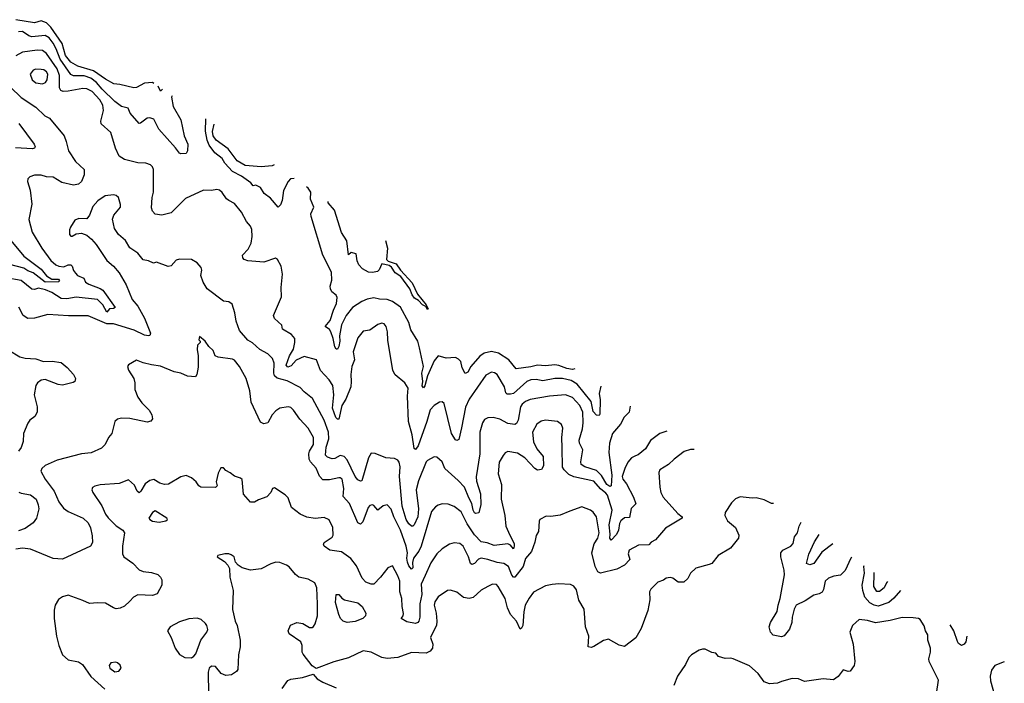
# Model space of a CAD drawing. Extents: x 1173029 to 1307123, y 522559 to 678521.
# Tile 414 of 623: x 1286755 to 1294095, y 585592 to 590543. Entities that reach past the tile are written whole.
import ezdxf

# ---------------------------------------------------------------- set-up
doc = ezdxf.new("R2010")
doc.units = 0

msp = doc.modelspace()

# ---------------------------------------------------------------- linework, layer by layer
at = {"layer": '0CON10XD'}
for points in [[(1287754.8, 590067.6), (1287745, 590072.9), (1287685, 590069.2), (1287625, 590037.8), (1287605, 590033.8), (1287501.9, 590058.1), (1287457.5, 590065), (1287395, 590098.8), (1287305, 590160.5), (1287187.8, 590195), (1287135, 590225.6), (1287095.8, 590275), (1287070.9, 590365), (1286987, 590487), (1286955, 590519.4), (1286915.3, 590534.7), (1286865, 590520), (1286725, 590542.6)], [(1287891.4, 589975), (1287885.3, 589965), (1287898.6, 589895), (1287956.8, 589795), (1287981.5, 589675), (1288007.3, 589615), (1288005.4, 589564.6), (1287995, 589543.3), (1287955, 589540.8), (1287945, 589545.7), (1287916.6, 589586.6), (1287792.5, 589725), (1287755, 589801.2), (1287725, 589811.2), (1287705, 589808.8), (1287655, 589770.8), (1287645, 589769.2), (1287578.6, 589845), (1287562.6, 589882.6), (1287515, 589896.2), (1287465, 589931.1), (1287369.4, 590025), (1287328.5, 590075), (1287285, 590106.6), (1287235, 590123.1), (1287155, 590123.5), (1287135, 590133.4), (1287056.9, 590246.9), (1287027.9, 590325), (1287005, 590368.4), (1286975, 590407.2), (1286944.7, 590425.3), (1286845, 590415.3), (1286822.8, 590422.8), (1286775, 590453.5), (1286745, 590451.2)], [(1291086.3, 587808.2), (1291075.4, 587755), (1291083.6, 587706.4), (1291080, 587600), (1291075, 587590.8), (1291055, 587591.5), (1291030.7, 587620.7), (1291014.8, 587695), (1290910.5, 587825), (1290865, 587852.3), (1290802.7, 587867.3), (1290745, 587866.5), (1290655, 587849.2), (1290605, 587858.9), (1290565, 587856.8), (1290535, 587843.9), (1290435, 587755.3), (1290415, 587748.8), (1290389.8, 587749.8), (1290378.5, 587758.5), (1290368.2, 587805), (1290315.3, 587895.3), (1290295, 587908.1), (1290272.7, 587912.7), (1290229.1, 587890.9), (1290105, 587711.9), (1290077.2, 587652.8), (1290048.6, 587498.6), (1290028.2, 587411.8), (1290015, 587403.2), (1290005, 587408.9), (1289974.7, 587455.3), (1289919.4, 587679.4), (1289905, 587693.3), (1289885, 587690), (1289845, 587665.8), (1289815, 587632), (1289791.2, 587545), (1289725, 587364), (1289705, 587335.8), (1289695, 587343.8), (1289681.9, 587445), (1289653.5, 587545), (1289645.4, 587735), (1289651.1, 587795), (1289625, 587833.8), (1289555, 587893.3), (1289536.2, 587925), (1289498.8, 588151.2), (1289497.5, 588215), (1289487.5, 588255), (1289473, 588273), (1289455, 588279.2), (1289425, 588268.6), (1289365, 588225.8), (1289315, 588218.8), (1289275, 588168.8), (1289241.1, 588065), (1289250.5, 588005), (1289230.8, 587955), (1289223.3, 587895), (1289227.1, 587845), (1289222.8, 587805), (1289185, 587711.8), (1289157.6, 587665), (1289135, 587563.3), (1289125, 587564), (1289112.5, 587575), (1289087.2, 587645), (1289096.7, 587745), (1289088.4, 587815), (1289062.5, 587855), (1288997.1, 587925), (1288968, 588005), (1288875, 588030.5), (1288817.1, 588002.9), (1288779.6, 587960.4), (1288755, 587950.9), (1288741.8, 587965), (1288766.7, 588035), (1288795.9, 588085), (1288806.2, 588135), (1288805.6, 588165), (1288780, 588195), (1288714.2, 588235), (1288708, 588265), (1288655, 588312.5), (1288646.7, 588335), (1288705.5, 588475), (1288704.3, 588544.3), (1288714.2, 588645), (1288703.8, 588705), (1288677.5, 588755), (1288663, 588763), (1288575, 588733.5), (1288455.5, 588744.5), (1288428, 588755), (1288418.1, 588765), (1288416.9, 588785), (1288458.3, 588831.7), (1288480, 588875), (1288488.2, 588925), (1288485, 588977.5), (1288475, 589002.5), (1288445, 589038), (1288407.6, 589107.6), (1288355, 589171.1), (1288313.8, 589195), (1288296.8, 589206.8), (1288265, 589254), (1288245, 589271.4), (1288225, 589275.6), (1288185, 589268.1), (1288125, 589271.4), (1287991.1, 589208.9), (1287885, 589101.9), (1287813.9, 589083.9), (1287765, 589091.2), (1287744.2, 589115), (1287738.1, 589138.1), (1287741.8, 589215), (1287752.2, 589255), (1287751.4, 589425), (1287745.8, 589445), (1287729.7, 589459.7), (1287695, 589472.5), (1287635, 589475.7), (1287535, 589500), (1287495.6, 589525), (1287468.1, 589585), (1287435, 589700), (1287361.4, 589765), (1287360.5, 589785), (1287379.4, 589865), (1287375.3, 589905), (1287352.8, 589945), (1287295, 590007.1), (1287255, 590026.4), (1287225, 590028.1), (1287115, 590008.2), (1287078.1, 590008.1), (1287061.4, 590015), (1287052.7, 590035), (1287050.4, 590125), (1287033.8, 590175), (1286955, 590290.9), (1286925, 590313.2), (1286886, 590316), (1286775, 590299.4), (1286726.2, 590273.8)], [(1286925, 590064.1), (1286946.6, 590073.4), (1286959.6, 590095), (1286964.7, 590135), (1286955, 590154.5), (1286935, 590168), (1286915, 590172), (1286875, 590173.8), (1286855, 590165.5), (1286832.2, 590135), (1286846.7, 590095), (1286875, 590072.1), (1286925, 590064.1)], [(1286685, 590039.2), (1286765, 589960.9), (1286875, 589891.1), (1286941.4, 589825), (1286977.1, 589807.1), (1287085.7, 589675), (1287101.9, 589635), (1287118.1, 589565), (1287171.4, 589485), (1287235.7, 589425), (1287236.5, 589385), (1287216.7, 589335), (1287193.8, 589315), (1287155, 589308.2), (1287067.9, 589327.9), (1287005, 589368.1), (1286955, 589371.4), (1286915, 589382.9), (1286865, 589382.5), (1286829.7, 589370.3), (1286816.2, 589355), (1286812, 589335), (1286831.7, 589271.7), (1286845.6, 589165.6), (1286823, 589053), (1286847.6, 588957.6), (1286919.1, 588839.1), (1286986.6, 588746.6), (1287024.2, 588715), (1287047.5, 588705), (1287085, 588699.5), (1287115, 588713.1), (1287135, 588713.3), (1287145.2, 588705.2), (1287155, 588672.2), (1287170.7, 588650.7), (1287186.5, 588635), (1287233.5, 588615), (1287245.9, 588585.9), (1287269, 588569), (1287355, 588538.5), (1287374.4, 588525), (1287465.9, 588395), (1287455, 588387.5), (1287423.8, 588386.2), (1287405, 588360), (1287375.4, 588415.4), (1287335, 588456.4), (1287176.2, 588473.8), (1287105, 588459.3), (1287065, 588462.7), (1286995, 588508.5), (1286946.7, 588526.7), (1286895, 588540.9), (1286865, 588529.1), (1286845, 588532.3), (1286765, 588596.8), (1286655, 588615.9)], [(1287819.8, 590023.6), (1287805, 590010), (1287786, 590046.5)], [(1286747.6, 589767.6), (1286862.9, 589615), (1286869.2, 589595), (1286865, 589583.8), (1286851.2, 589578.8), (1286724.5, 589585.5)], [(1288800.3, 589358.6), (1288774.7, 589355.3), (1288756.7, 589335), (1288722.7, 589267.3), (1288712.5, 589195), (1288698.3, 589161.7), (1288682.5, 589145), (1288625, 589211.1), (1288578.1, 589245), (1288551.1, 589291.1), (1288515, 589308.6), (1288495, 589302.5), (1288478, 589325), (1288408.6, 589375), (1288341.3, 589411.3), (1288283, 589473), (1288265, 589507.5), (1288210.6, 589550.6), (1288167.4, 589607.4), (1288152.9, 589642.9), (1288139.9, 589709.9), (1288143.4, 589804.1)], [(1288651.8, 589459.3), (1288638.1, 589451.9), (1288555, 589444.5), (1288435, 589454.2), (1288375, 589488.5), (1288308.9, 589578.9), (1288219.2, 589645), (1288196.3, 589675), (1288191.1, 589708.9), (1288204.7, 589762.5)], [(1291306.9, 587658.6), (1291298.6, 587615), (1291261.3, 587578.7), (1291234.6, 587525), (1291174.7, 587455), (1291151.9, 587385), (1291146.7, 587315), (1291168.3, 587145), (1291164.6, 587065.4), (1291155, 587061.6), (1291132.9, 587075), (1291093.4, 587143.4), (1291055, 587179.4), (1290968, 587208), (1290940.6, 587225), (1290938.5, 587245), (1290953.1, 587335), (1290928.7, 587385), (1290925.3, 587405), (1290949.7, 587490.3), (1290954.8, 587534.8), (1290951.9, 587615), (1290930.5, 587665), (1290875.8, 587725), (1290824.5, 587744.5), (1290705, 587735.3), (1290560.6, 587709.4), (1290525, 587694.6), (1290501.2, 587675), (1290488.7, 587655), (1290471.8, 587555), (1290458.3, 587531.7), (1290445, 587523.6), (1290395, 587529.3), (1290335, 587562.5), (1290285, 587575.6), (1290245, 587571.9), (1290220.6, 587559.4), (1290204.6, 587535.4), (1290185.5, 587465), (1290186.1, 587305), (1290157.2, 587132.8), (1290160.8, 587100.8), (1290190, 587005), (1290192.9, 586927.1), (1290176.8, 586863.2), (1290155, 586858.6), (1290145, 586864.3), (1290135.5, 586885), (1290126.6, 586935), (1290102.1, 586975), (1290070.5, 587055), (1290024.1, 587105), (1289923.3, 587195), (1289904.4, 587244.4), (1289865, 587280), (1289845, 587281.2), (1289795, 587255.5), (1289785, 587244.4), (1289727.8, 587102.2), (1289711.1, 587035), (1289727.9, 586895), (1289722.2, 586835), (1289695, 586775.7), (1289685, 586764.5), (1289675, 586764.5), (1289655, 586783.1), (1289636.7, 586815), (1289606, 586915), (1289587, 587135), (1289591.8, 587208.2), (1289585, 587242), (1289575, 587256), (1289550.3, 587270.3), (1289483.4, 587273.4), (1289405, 587306.2), (1289375, 587310), (1289354.5, 587275), (1289306.3, 587103.7), (1289295, 587099.2), (1289275, 587110.4), (1289256.4, 587135), (1289195, 587260), (1289175, 587283.5), (1289145, 587290.9), (1289105, 587270.2), (1289085, 587268), (1289050.1, 587280.1), (1289034, 587294), (1289039.1, 587355), (1289059.8, 587415), (1289056.5, 587465), (1289025, 587554.3), (1288937.9, 587717.9), (1288875, 587765.6), (1288845, 587798.9), (1288749.2, 587849.2), (1288675, 587869.6), (1288655.5, 587885.5), (1288649.8, 587905), (1288651.4, 587981.4), (1288639.6, 588015), (1288605, 588048.9), (1288545, 588081.8), (1288491.2, 588131.2), (1288455, 588153.3), (1288394.4, 588225), (1288368.5, 588295), (1288359.2, 588355), (1288339.7, 588419.7), (1288315, 588436.9), (1288275, 588442.9), (1288151.9, 588535), (1288123.8, 588583.8), (1288105.7, 588635), (1288112.5, 588675), (1288107.5, 588695), (1288077.7, 588727.7), (1288035, 588753.8), (1287945, 588757.1), (1287922.1, 588747.9), (1287883.5, 588706.5), (1287862.6, 588702.6), (1287775, 588734.2), (1287753, 588727), (1287715, 588744.4), (1287675, 588752), (1287635, 588800), (1287575, 588842), (1287543.8, 588895), (1287490.9, 588940.9), (1287461.2, 588985), (1287445.7, 589055), (1287457.5, 589085), (1287505.5, 589144.5), (1287506.9, 589165), (1287490.6, 589215), (1287475, 589230), (1287455, 589235.7), (1287392.4, 589227.6), (1287338, 589192), (1287299.8, 589150.2), (1287275.9, 589084.1), (1287255, 589056.7), (1287195, 589059.4), (1287165, 589046.2), (1287133.8, 588995), (1287126.2, 588975), (1287125, 588940), (1287135, 588927.5), (1287145, 588926.7), (1287175.9, 588944.1), (1287215, 588949.2), (1287255, 588934.2), (1287290.8, 588905), (1287325.7, 588865), (1287405, 588747.5), (1287455, 588703.8), (1287495.8, 588655), (1287549.2, 588565), (1287594.2, 588455), (1287634.6, 588404.6), (1287685.8, 588315.8), (1287729.5, 588205), (1287725, 588186.2), (1287715, 588183.3), (1287685, 588190.5), (1287607.4, 588227.4), (1287455, 588273.8), (1287403.9, 588273.9), (1287265, 588334.4), (1287117.6, 588332.4), (1286964.6, 588344.6), (1286865, 588315.5), (1286815, 588313.5), (1286781.1, 588335), (1286748.3, 588398.3)], [(1290893.5, 587939), (1290892.6, 587937.4), (1290875.8, 587934.2), (1290835, 587941.7), (1290775, 587962.9), (1290745, 587967), (1290675, 587960.4), (1290615, 587964.5), (1290565.9, 587954.1), (1290455, 587938.9), (1290400.4, 588005), (1290325, 588056.2), (1290273.1, 588066.9), (1290217.8, 588055), (1290185, 588032.6), (1290118.4, 587955), (1290095, 587913.5), (1290075, 587904.2), (1290053, 587945), (1290043.2, 587993.2), (1290025, 588011.4), (1290005, 588021.9), (1289935, 588018.9), (1289875, 588035.8), (1289845, 587998.9), (1289795.8, 587885), (1289775, 587810.6), (1289765, 587797.1), (1289755, 587812.5), (1289761.2, 587845), (1289753.9, 587905), (1289764.2, 587955), (1289734.6, 588094.6), (1289722.5, 588145), (1289670.2, 588230.2), (1289655, 588284.5), (1289595, 588397.1), (1289535, 588441.5), (1289495, 588454.6), (1289437.4, 588457.4), (1289395, 588468.5), (1289345, 588458.8), (1289305, 588440.5), (1289235, 588395.6), (1289188.9, 588335), (1289153, 588267), (1289138.9, 588185), (1289141.6, 588145), (1289133.8, 588105), (1289125, 588085.8), (1289115, 588085.7), (1289105, 588102.9), (1289092.6, 588165), (1289074.7, 588215), (1289065, 588230.4), (1289032.9, 588255), (1289070.3, 588299.7), (1289093.8, 588376.2), (1289116.8, 588425), (1289120.4, 588470.4), (1289115, 588487.5), (1289082.2, 588512.2), (1289071.2, 588535), (1289070, 588555), (1289081.2, 588598.8), (1289080.3, 588660.3), (1289015, 588786), (1288928.6, 589075), (1288925.8, 589095), (1288947.5, 589145), (1288923.1, 589205), (1288925.6, 589255), (1288905.4, 589285.4), (1288892.3, 589296.2)], [(1289482.5, 588895.9), (1289497.4, 588837.4), (1289490, 588755), (1289502.4, 588742.4), (1289561.8, 588721.8), (1289593.3, 588675), (1289679.6, 588579.6), (1289720.8, 588495), (1289785, 588416), (1289800, 588385), (1289795, 588381.2), (1289782.3, 588402.3), (1289758.8, 588415), (1289728.9, 588448.9), (1289699.2, 588465), (1289681.3, 588491.3), (1289662.5, 588535), (1289596.9, 588626.9), (1289554.2, 588654.2), (1289525.6, 588695.6), (1289509.1, 588709.1), (1289455, 588722.5), (1289435, 588677.5), (1289422.5, 588665), (1289385, 588656.7), (1289355, 588660), (1289310, 588685), (1289283.8, 588715), (1289271.2, 588745), (1289262.5, 588795), (1289225, 588806.2), (1289205, 588787.5), (1289192.5, 588892.5), (1289154.1, 588955), (1289101.2, 589121.2), (1289055, 589175.8), (1289054.8, 589186)], [(1286663.9, 588926.1), (1286785, 588777.6), (1286915, 588681.4), (1286955, 588631.9), (1286995, 588606.5), (1287045, 588606), (1287052.5, 588595), (1287045, 588586.7), (1286945, 588585.5), (1286855, 588655.2), (1286815, 588669.8), (1286785, 588689.2), (1286470.9, 588770.9)], [(1291579.7, 587473.6), (1291528, 587455), (1291456.8, 587403.2), (1291419.4, 587340.6), (1291365, 587295.6), (1291345, 587289.2), (1291315.4, 587274.6), (1291288.3, 587241.7), (1291265.4, 587195), (1291247.1, 587135), (1291252.1, 587115), (1291279.3, 587079.3), (1291330.9, 586980.9), (1291347.5, 586932.5), (1291313.3, 586896.7), (1291300.6, 586829.4), (1291265, 586827.9), (1291235.2, 586804.8), (1291226.5, 586785), (1291219.3, 586735), (1291205, 586701.8), (1291165, 586660), (1291155.5, 586675), (1291157.9, 586705), (1291150, 586775), (1291171.7, 586885), (1291136.5, 586995), (1291125, 587011.3), (1291083.8, 587043.8), (1291035, 587100.7), (1290885, 587132.1), (1290849.5, 587149.5), (1290812.9, 587185), (1290801.1, 587205), (1290799.7, 587349.7), (1290795.5, 587425), (1290804.4, 587495), (1290793.2, 587523.2), (1290764.5, 587544.5), (1290674.7, 587555.3), (1290643.3, 587546.7), (1290609.4, 587525), (1290578.5, 587465), (1290584.7, 587394.7), (1290610.7, 587340.7), (1290656.7, 587285), (1290660, 587215), (1290645, 587188.6), (1290615, 587183.3), (1290595, 587194.4), (1290519.6, 587275), (1290465, 587309.6), (1290395, 587320.5), (1290375, 587310.6), (1290358, 587292), (1290328.9, 587241.1), (1290322.7, 587155), (1290346.5, 587075), (1290345.5, 586965), (1290372.1, 586845), (1290380, 586765), (1290408.3, 586698.3), (1290440.3, 586635), (1290441.8, 586615), (1290435, 586595.8), (1290413.1, 586623.1), (1290392.9, 586632.9), (1290291.3, 586621.3), (1290240.5, 586640.5), (1290195, 586647.3), (1290145, 586699.4), (1290091, 586781), (1290045, 586870.5), (1289995, 586911.4), (1289948.9, 586928.9), (1289905, 586930.8), (1289875, 586922.5), (1289855, 586910), (1289825.5, 586874.5), (1289749, 586615), (1289730.6, 586579.4), (1289689.7, 586525), (1289683.8, 586493.8), (1289686, 586454), (1289675, 586444.2), (1289655, 586468), (1289645, 586496.2), (1289639.8, 586525), (1289645.6, 586565), (1289635.9, 586615), (1289593.5, 586735), (1289543.4, 586835), (1289525, 586892.5), (1289495, 586924.2), (1289465, 586917.5), (1289425, 586883.8), (1289395, 586920), (1289385, 586924.5), (1289365, 586919.5), (1289352.3, 586905), (1289311.9, 586798.1), (1289295, 586780), (1289275, 586788.6), (1289213, 586933), (1289165.5, 586985), (1289170.7, 587045), (1289159.2, 587115), (1289145, 587126), (1289135, 587126), (1289065, 587109.6), (1289015, 587110.5), (1288988.8, 587138.8), (1288965, 587198.5), (1288921.7, 587245), (1288913.5, 587265), (1288911.5, 587305), (1288916.2, 587325), (1288944.7, 587375), (1288945, 587426.2), (1288905.5, 587495), (1288843.1, 587563.1), (1288795, 587630.8), (1288775, 587648.8), (1288755.9, 587655.9), (1288695, 587645.7), (1288665, 587625.8), (1288637.1, 587595), (1288604.5, 587535.5), (1288575, 587527.5), (1288549.4, 587539.4), (1288479.7, 587689.7), (1288471.1, 587775), (1288442.1, 587865), (1288392.5, 587955), (1288355, 588004), (1288341.2, 588011.2), (1288235, 588024.3), (1288212.5, 588035), (1288197.5, 588075), (1288164.1, 588104.1), (1288137.5, 588145), (1288095, 588180), (1288090, 588155), (1288100, 588145), (1288100, 588135), (1288080, 588115), (1288077.3, 588082.7), (1288084.4, 588035), (1288085, 587950), (1288074.2, 587895), (1288065, 587878), (1288005, 587882.9), (1287955.7, 587905.7), (1287907.5, 587915), (1287805, 587958.5), (1287738.6, 587968.6), (1287675, 587982.9), (1287625, 588003.8), (1287565, 587967.5), (1287557.5, 587955), (1287565, 587927.5), (1287605.8, 587865), (1287612.7, 587832.7), (1287612.5, 587785), (1287635, 587726.7), (1287665.7, 587685), (1287719.9, 587629.9), (1287739.4, 587595), (1287746, 587565), (1287732.7, 587547.3), (1287705, 587541.4), (1287575, 587568.5), (1287515, 587571.4), (1287485, 587562), (1287464.2, 587545), (1287440.8, 587455), (1287417.1, 587425), (1287393.1, 587375), (1287365, 587346.9), (1287287.7, 587312.3), (1287216.3, 587303.7), (1287035, 587256.8), (1286945, 587218.2), (1286918.9, 587195), (1286911.8, 587175), (1286944.1, 587114.1), (1287011.2, 587025), (1287047.5, 586945), (1287080.2, 586900.2), (1287115, 586873.5), (1287227.5, 586825), (1287265, 586788.6), (1287281.9, 586751.9), (1287296.3, 586693.7), (1287297.4, 586642.6), (1287283.3, 586616.7), (1287075, 586519.2), (1287005, 586524.6), (1286835, 586593.3), (1286775, 586600), (1286725, 586593.3)], [(1286675, 588077.7), (1286755, 588027.5), (1286795, 588017.5), (1286875, 588012.5), (1286932.2, 587992.2), (1286996.4, 587996.4), (1287064.5, 587984.5), (1287108.7, 587948.7), (1287157.1, 587897.1), (1287171.4, 587865), (1287166, 587845), (1287154.5, 587835.5), (1287075, 587817.3), (1287042.1, 587822.1), (1286945, 587859.1), (1286915, 587853.8), (1286886.9, 587835), (1286874.5, 587815), (1286863.1, 587745), (1286885.3, 587655.3), (1286885.4, 587614.6), (1286867.9, 587582.1), (1286830.8, 587555), (1286815, 587533.3), (1286782.5, 587455), (1286780, 587395), (1286765, 587352.5), (1286745, 587323.3)], [(1291782.2, 587336.3), (1291755, 587335.6), (1291709.3, 587320.7), (1291635, 587265.6), (1291592.9, 587225), (1291526.2, 587183.8), (1291518.5, 587165), (1291527.9, 587055), (1291535.4, 587015), (1291551.1, 586981.1), (1291660.2, 586860.2), (1291693.3, 586835), (1291693.3, 586825), (1291569.6, 586750.4), (1291495, 586662.5), (1291463.8, 586645), (1291445, 586626), (1291367.6, 586622.4), (1291298.8, 586585), (1291292.3, 586557.7), (1291303.5, 586515), (1291265, 586473.9), (1291207.2, 586442.8), (1291085, 586414.3), (1291065, 586423.1), (1291044.7, 586465), (1291020, 586565), (1291036.7, 586633.3), (1291065, 586676.2), (1291074.6, 586715), (1291056, 586835), (1291029.7, 586869.7), (1291010, 586885), (1290945, 586909.2), (1290855, 586876.7), (1290785, 586845.8), (1290715, 586835.8), (1290680.7, 586839.3), (1290633.3, 586815), (1290627, 586803), (1290623.3, 586725), (1290604.2, 586695.8), (1290594.2, 586645), (1290569.2, 586575), (1290526.6, 586523.4), (1290507.1, 586465), (1290445, 586384.4), (1290435, 586384.3), (1290425, 586399.2), (1290398.4, 586465), (1290365, 586487.3), (1290315, 586493), (1290245, 586517.3), (1290195, 586527.1), (1290175, 586519.1), (1290145, 586487.1), (1290125, 586478.1), (1290115, 586486), (1290101.8, 586535), (1290060.6, 586615), (1290035, 586634.3), (1289995, 586639.4), (1289959.5, 586630.5), (1289904.7, 586595.3), (1289865, 586557.1), (1289819.5, 586490.5), (1289777.7, 586397.7), (1289747.6, 586332.4), (1289752, 586255), (1289738.4, 586185), (1289737.6, 586085), (1289729.3, 586055), (1289723.5, 586045), (1289705, 586038.9), (1289642, 586052), (1289600, 586075), (1289613.9, 586096.1), (1289616.6, 586113.4), (1289606.5, 586165), (1289603.8, 586225), (1289589.8, 586275), (1289588.3, 586355), (1289574.4, 586394.4), (1289535, 586470), (1289500, 586455), (1289445, 586384), (1289395, 586333.3), (1289375, 586331.2), (1289335, 586346.7), (1289306.8, 586376.8), (1289265, 586470), (1289223.1, 586523.1), (1289155, 586573.3), (1289066.1, 586586.1), (1289025.7, 586615), (1289020, 586625), (1289025, 586642), (1289085, 586682.5), (1289092.7, 586697.3), (1289089.2, 586755), (1289063, 586813), (1289025, 586828.8), (1288957.3, 586822.7), (1288895, 586832.2), (1288845, 586854.3), (1288781.2, 586905), (1288756.4, 586976.4), (1288735, 586997.5), (1288655, 587050), (1288640, 587045), (1288628, 587015), (1288597, 586983), (1288535, 586962), (1288505, 586943.8), (1288475, 586944), (1288423.3, 587003.3), (1288412.3, 587112.3), (1288401.7, 587121.7), (1288355, 587136.7), (1288323.6, 587163.6), (1288290.7, 587180.7), (1288275, 587200), (1288255, 587200), (1288235, 587160), (1288218.6, 587095), (1288225.8, 587065), (1288215, 587052.5), (1288105, 587056.2), (1288090, 587065), (1288070, 587095), (1288036.2, 587125), (1287995, 587142.5), (1287955, 587132), (1287865, 587079.2), (1287835, 587075.4), (1287800, 587085), (1287755, 587112), (1287725, 587106), (1287689.7, 587080.3), (1287658.8, 587025), (1287645, 587013.8), (1287631.2, 587025), (1287610.3, 587070.3), (1287565, 587110), (1287497.4, 587082.6), (1287355, 587072.9), (1287316.1, 587063.9), (1287297.5, 587052.5), (1287293.8, 587035), (1287299.2, 587015), (1287366.9, 586916.9), (1287395, 586854), (1287415, 586826), (1287475, 586766), (1287523.9, 586733.9), (1287535.9, 586715.9), (1287520, 586615), (1287520.8, 586559.2), (1287531.4, 586535), (1287598.9, 586488.9), (1287645, 586439.5), (1287675, 586426.2), (1287737.9, 586417.9), (1287783.9, 586403.9), (1287805.4, 586385.4), (1287813.5, 586365), (1287814.4, 586325), (1287780.8, 586259.2), (1287745, 586247.7), (1287635, 586253.5), (1287602.5, 586235), (1287575, 586205.8), (1287535, 586169.2), (1287505, 586154), (1287475, 586148.8), (1287454.3, 586154.3), (1287395, 586190.8), (1287335, 586192.9), (1287275, 586186.9), (1287225, 586211.4), (1287115, 586250.8), (1287073.2, 586236.8), (1287045, 586218.8), (1287020, 586175), (1287013, 586137), (1287012.9, 586075), (1287030, 585945), (1287045.5, 585875), (1287073.6, 585805), (1287115, 585766.5), (1287193, 585753), (1287222.6, 585732.6), (1287284.3, 585644.3), (1287389.7, 585549.7)], [(1286749.4, 587019.4), (1286765, 587010.6), (1286835, 586999.5), (1286876.7, 586965), (1286893.5, 586925), (1286897.3, 586895), (1286880, 586825), (1286855, 586789.2), (1286795, 586747.5), (1286745, 586730.4)], [(1292373.5, 586934.3), (1292360, 586935), (1292305, 586961.2), (1292245, 586976.7), (1292216.4, 586973.6), (1292125, 586982.5), (1292091.7, 586968.3), (1292061.7, 586938.3), (1292013.9, 586866.1), (1292012, 586845), (1292032, 586805), (1292092, 586755), (1292116.7, 586696.7), (1292114.2, 586675.8), (1292055, 586600), (1291963.2, 586546.8), (1291915, 586486.7), (1291895, 586480), (1291795, 586451.2), (1291756, 586414), (1291736.7, 586375), (1291705, 586346.7), (1291665, 586346), (1291625, 586376.2), (1291605, 586380.8), (1291575, 586375.8), (1291555, 586362), (1291512.5, 586347.5), (1291461.2, 586295), (1291450, 586275), (1291452.5, 586215), (1291438.1, 586135), (1291388.3, 586001.7), (1291347.7, 585932.3), (1291265, 585868.1), (1291225, 585876.4), (1291145, 585921.4), (1291108.3, 585911.7), (1291035, 585866.7), (1291015, 585860), (1290994.1, 585864.1), (1290996.7, 585945), (1290972.5, 586015), (1290962.2, 586145), (1290922.4, 586212.4), (1290905, 586288.8), (1290885, 586316.2), (1290861.2, 586328.8), (1290774.1, 586334.1), (1290725, 586330.8), (1290675, 586318.6), (1290585, 586272.5), (1290552.1, 586227.9), (1290523.8, 586175), (1290512.5, 586125), (1290505.4, 586024.6), (1290495, 586003.3), (1290485, 585996.7), (1290458.2, 586055), (1290413.3, 586105), (1290390.4, 586155), (1290375, 586224), (1290322.9, 586315), (1290309.1, 586329.1), (1290279.1, 586330.9), (1290244.5, 586315.5), (1290195, 586287.5), (1290135, 586231.9), (1290105, 586224.3), (1290062.4, 586232.4), (1290015, 586273.3), (1289967.7, 586287.7), (1289945, 586285.8), (1289875, 586236.9), (1289849.8, 586200.2), (1289845.5, 586175), (1289860.4, 586115), (1289865.3, 586055), (1289861.1, 586025), (1289843.4, 585986.6), (1289816.7, 585935), (1289835.8, 585885), (1289831.2, 585855), (1289815, 585833.3), (1289785, 585816.7), (1289675, 585822.5), (1289575, 585784.4), (1289495, 585777.5), (1289455, 585785.8), (1289375.4, 585825.4), (1289315, 585834.4), (1289205, 585783.5), (1289097, 585753), (1288965, 585702.5), (1288935, 585723.3), (1288868.8, 585808.8), (1288861.2, 585825), (1288860, 585875), (1288850.8, 585900.8), (1288765, 585961.2), (1288755.8, 585985), (1288774.5, 586025.5), (1288820, 586045), (1288865, 586038.6), (1288915, 586010), (1288935, 586008.8), (1288945, 586016.2), (1288956.7, 586035), (1288974.7, 586095.3), (1288976.1, 586186.1), (1288968.9, 586305), (1288955, 586342), (1288905, 586370.6), (1288835, 586385.5), (1288811.1, 586405), (1288765, 586460.6), (1288744.6, 586474.6), (1288695, 586493.8), (1288665, 586495.5), (1288626.9, 586483.1), (1288555, 586446.7), (1288475, 586435.7), (1288414.2, 586454.2), (1288382.5, 586475), (1288363.3, 586495), (1288353.3, 586535), (1288331.7, 586551.7), (1288315, 586558), (1288285, 586558), (1288232.5, 586545), (1288227.5, 586535), (1288281.7, 586501.7), (1288307.5, 586475), (1288319.3, 586449.3), (1288322, 586385), (1288347.1, 586285), (1288342.3, 586142.3), (1288361.2, 586055), (1288376, 586025), (1288399.4, 585915), (1288399.4, 585865), (1288386.9, 585805), (1288381.4, 585695), (1288370.3, 585679.7), (1288333.6, 585656.4), (1288290.7, 585650.7), (1288256, 585665), (1288215, 585718.1), (1288185, 585720.6), (1288167.1, 585705), (1288160, 585675), (1288161.4, 585515)], [(1287795, 586794.4), (1287845, 586803.8), (1287857.5, 586815), (1287852.5, 586825), (1287765, 586878.8), (1287745, 586866.2), (1287718, 586825), (1287723.8, 586813.8), (1287745, 586802.5), (1287795, 586794.4)], [(1292958, 586534.4), (1292950.8, 586525), (1292909.2, 586435), (1292895, 586418.8), (1292875, 586400), (1292825, 586391.2), (1292785, 586376.7), (1292760.6, 586355), (1292747.1, 586292.9), (1292737, 586273), (1292715, 586259.2), (1292675, 586250), (1292611.5, 586208.5), (1292543.8, 586175), (1292528.2, 586145), (1292513.5, 586085), (1292510.9, 586045), (1292494.5, 585995.5), (1292452.9, 585947.1), (1292435, 585939.4), (1292371.7, 585951.7), (1292353.3, 585973.3), (1292342.9, 586015), (1292351.9, 586045), (1292401.7, 586128.3), (1292408.9, 586175), (1292425.4, 586225), (1292457.3, 586402.7), (1292454.3, 586435.7), (1292428.1, 586535), (1292429.4, 586565), (1292445, 586586.7), (1292505, 586614.5), (1292520.8, 586635), (1292532.1, 586685), (1292552.9, 586715), (1292566.4, 586763.6), (1292580.1, 586793.5)], [(1292816, 586632), (1292735, 586570), (1292675, 586486.7), (1292645, 586477.3), (1292621.2, 586485), (1292638.8, 586555), (1292681.1, 586648.9), (1292714.5, 586701.8)], [(1293321.2, 586284.7), (1293272, 586228), (1293233.8, 586195), (1293155, 586169.2), (1293124.8, 586174.8), (1293091.6, 586191.6), (1293054.3, 586235), (1293040.2, 586285), (1293036.7, 586325), (1293053.1, 586415), (1293048.4, 586465), (1293049.8, 586471.3)], [(1293224.1, 586351.5), (1293217.3, 586342.7), (1293198.8, 586305), (1293165, 586276.2), (1293145, 586276.7), (1293122.9, 586315), (1293126.3, 586406.3), (1293125.3, 586419.4)], [(1289195, 586046.5), (1289167.2, 586057.2), (1289147.5, 586075), (1289133.1, 586105), (1289110, 586195), (1289115, 586256.2), (1289135, 586256.2), (1289157.3, 586227.3), (1289175.7, 586215.7), (1289275, 586192.9), (1289308, 586165), (1289335.8, 586115.8), (1289333.8, 586095), (1289313.4, 586076.6), (1289255, 586053.1), (1289195, 586046.5)], [(1288035, 585783.1), (1288054.2, 585795), (1288066.9, 585813.1), (1288105.6, 585915), (1288150, 585975), (1288156.2, 585995), (1288150, 586025), (1288139.5, 586039.5), (1288107.5, 586067.5), (1288077.7, 586077.7), (1288015, 586074.2), (1287945, 586050.8), (1287875.9, 586014.1), (1287856.7, 585985), (1287884.4, 585934.4), (1287914.4, 585855), (1287946.3, 585806.3), (1287985, 585785.5), (1288035, 585783.1)], [(1293590.8, 585515), (1293605.7, 585615), (1293536.2, 585755), (1293532, 585775), (1293544, 585825), (1293544.2, 585855), (1293524.2, 585915), (1293524, 585955), (1293507.5, 585985), (1293498.3, 586021.7), (1293467.9, 586067.9), (1293455, 586075.8), (1293415, 586081.4), (1293335, 586084.5), (1293245, 586060), (1293135, 586044.6), (1293075, 586061.2), (1293012.6, 586067.4), (1292964, 586025), (1292944, 585975), (1292968.1, 585885), (1292982, 585755), (1292976.2, 585725), (1292945, 585683.3), (1292930.7, 585680.7), (1292895, 585692.5), (1292856.4, 585643.6), (1292821.7, 585618.3), (1292746.1, 585626.1), (1292605, 585606), (1292560, 585625), (1292515, 585627.5), (1292435, 585606.7), (1292405, 585592.5), (1292345, 585587.5), (1292304.1, 585604.1), (1292260, 585665), (1292195, 585723.8), (1292074, 585774), (1292055, 585781.2), (1292015, 585778.8), (1291965, 585793.3), (1291945, 585817.5), (1291915, 585821.2), (1291865, 585846), (1291845, 585847.5), (1291820.9, 585839.1), (1291764.4, 585805.6), (1291744, 585785), (1291718.3, 585731.7), (1291660, 585645), (1291630.8, 585575)], [(1293815.9, 585944.6), (1293808, 585902), (1293795, 585884), (1293775, 585874), (1293755, 585889.2), (1293745.6, 585905), (1293718.9, 585985), (1293692.5, 586029.4)], [(1287465, 585678.9), (1287495, 585681.9), (1287512.5, 585705), (1287505, 585728), (1287485, 585745.7), (1287470.3, 585750.3), (1287433.3, 585745), (1287422, 585725), (1287428, 585705), (1287465, 585678.9)], [(1294095.3, 585752.5), (1294025, 585726), (1293999.7, 585690.3), (1293990.6, 585645), (1293992.1, 585612.1), (1294022.5, 585505)], [(1288710.7, 585555), (1288755, 585613.5), (1288775, 585624.4), (1288863, 585637), (1288941.7, 585661.7), (1288973.3, 585625), (1289015, 585600), (1289115, 585558.2)]]:
    msp.add_lwpolyline(points, dxfattribs=at)

doc.saveas('drawing.dxf')
